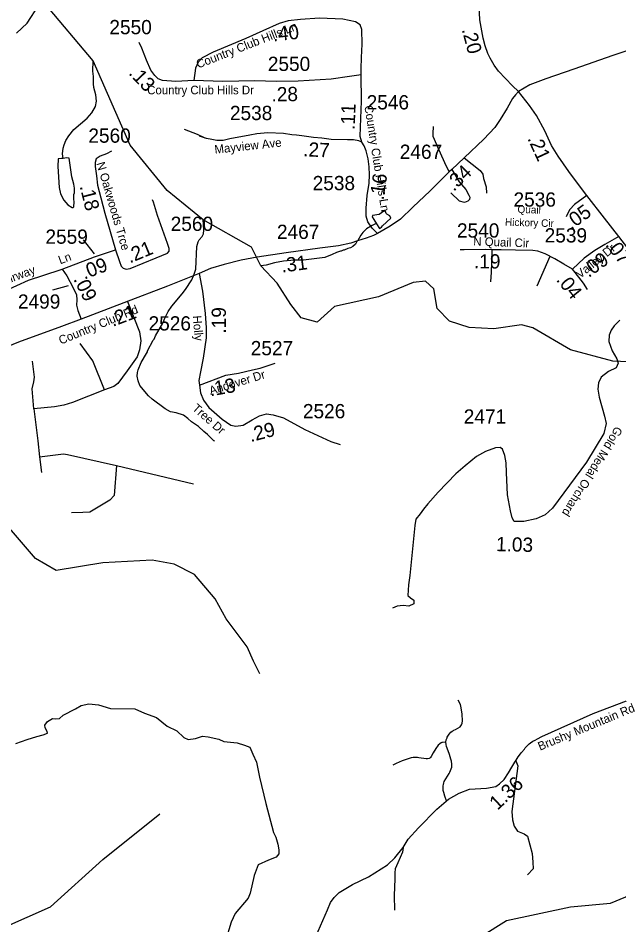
# Model space of a CAD drawing. Extents: x 1248089 to 1457196, y 820910 to 988753.
# Drawn here: x 1365244 to 1370514, y 860169 to 868122 of the extents above; entities that cross this region are included whole.
import ezdxf

# ---------------------------------------------------------------- set-up
doc = ezdxf.new("R2010")
doc.units = 0
for name, color, linetype in [('Exist Hydrographic Misc Water Feature', 7, 'Continuous'), ('Exist Road Non-System Type 51', 7, 'Continuous'), ('Exist Road Secondary Type 41 Attributed', 7, 'Continuous'), ('Exist Road Secondary Type 51 Attributed', 7, 'Continuous'), ('Exist Road Secondary Type 51 Label', 7, 'Continuous'), ('Prop GRAU CAT1 Cell', 7, 'Continuous'), ('Prop Lane Lines', 7, 'Continuous')]:
    doc.layers.add(name, color=color, linetype=linetype)

msp = doc.modelspace()

# ---------------------------------------------------------------- linework, layer by layer
at = {"layer": 'Exist Hydrographic Misc Water Feature'}
for points in [[(1365229.5, 867989.2), (1365323.5, 868079.2), (1365426.4, 868234.7)], [(1370802.6, 865099.8), (1370461.6, 865113.2), (1370088.6, 865212.7), (1369759.6, 865406.4), (1369659.5, 865431.3), (1369417.6, 865396.9), (1369200.5, 865407.8), (1369026.5, 865463.8), (1368920.5, 865574.3), (1368891.5, 865748.9), (1368817.6, 865816), (1368708.5, 865801.8), (1368405.5, 865676.6), (1368020.6, 865592.4), (1367867.6, 865454.3), (1367728.2, 865493.2), (1367637.6, 865610.6), (1367515, 865797.3), (1367372.1, 865949), (1367291.1, 866112), (1366867.3, 866353.8), (1366550.5, 866610.1), (1366225.5, 867007.3), (1365901.8, 867748.7), (1365477.5, 868250.1)], [(1365638, 866892.2), (1365633.2, 866932.4), (1365638.3, 866980.3), (1365647, 867012.1), (1365661.8, 867047.8), (1365688.8, 867089.1), (1365734, 867144), (1365848.3, 867243.3), (1365889.5, 867290.2), (1365922.7, 867345.5), (1365931.8, 867393.3), (1365925, 867449.5), (1365908.5, 867513.8), (1365905.2, 867545.8), (1365904.6, 867609.9), (1365899.7, 867658), (1365901.8, 867748.7)], [(1365638, 866892.2), (1365624.3, 866890.7), (1365594.2, 866888.9), (1365592.7, 866821.4), (1365604.5, 866637.1), (1365617.2, 866580.9), (1365644, 866524.3), (1365681, 866483.4), (1365718.5, 866462.4), (1365726.5, 866462.2), (1365732.7, 866468.1), (1365735.7, 866510), (1365732.2, 866534.1), (1365733.1, 866574.1), (1365737.5, 866590), (1365738.4, 866630), (1365733.2, 866666.1), (1365714.6, 866730.6), (1365691.3, 866893.4), (1365668.4, 866895.6), (1365638, 866892.2)], [(1368388, 866318.7), (1368415.1, 866278.2), (1368431.4, 866287.8), (1368439.7, 866301.7), (1368514.5, 866368.8), (1368503.7, 866388.1), (1368477.9, 866402.7), (1368472.1, 866408.8), (1368466.4, 866425), (1368456.5, 866429.2), (1368450.6, 866429.3), (1368409.8, 866398.4), (1368352.1, 866390.2), (1368350.6, 866377.8), (1368362.9, 866355.5), (1368388, 866318.7)], [(1366968.4, 864410.9), (1366960.4, 864415.1), (1366905.7, 864470.4), (1366874.3, 864495.2), (1366827.3, 864540.3), (1366764.2, 864581.8), (1366732.8, 864610.5), (1366693.5, 864639.4), (1366630, 864661), (1366582.1, 864670.1), (1366534.8, 864695.2), (1366420.6, 864779.9), (1366387.3, 864810.7), (1366311.3, 864900.6), (1366296.3, 864940.9), (1366289.1, 864981), (1366291.9, 865012.9), (1366298.4, 865036.8), (1366323.9, 865100.2), (1366369.7, 865179.1), (1366378, 865194.9), (1366378.2, 865202.9), (1366428.3, 865297.6), (1366436.5, 865305.4), (1366449.2, 865335.2), (1366513.7, 865447.6), (1366530.8, 865491.2), (1366560.1, 865548.5), (1366591.1, 865595.8), (1366683.6, 865703.5), (1366712.5, 865742.8), (1366766.5, 865825.6), (1366789.5, 865875), (1366802.5, 865920.7), (1366811.2, 866120.4), (1366824, 866160.2), (1366832.4, 866176), (1366857.1, 866207.4), (1366869.6, 866231), (1366872.4, 866263), (1366871.4, 866311), (1366867.3, 866353.8)], [(1368388, 866318.7), (1368380, 866319.1), (1368349.7, 866303.8), (1368301, 866273), (1368268.3, 866241.7), (1368249.7, 866218.2), (1368224.6, 866170.8), (1368216.5, 866163), (1368203.9, 866139.3), (1368179.4, 866117.9), (1368159.2, 866106.4), (1368135, 866100.9), (1368102.7, 866085.7), (1368094.7, 866085.9), (1368078.5, 866078.3), (1368070.5, 866078.5), (1368038.2, 866067.2), (1367997.8, 866048.2), (1367933.2, 866023.7), (1367748.6, 865998.1), (1367668.6, 865998.1), (1367570.4, 865990.4), (1367492, 865976.3), (1367419.4, 865954), (1367372.1, 865949)], [(1367365.5, 862372), (1367309.5, 862481.5), (1367254.6, 862607.3), (1367067.6, 862853.9), (1366971.5, 863029.9), (1366792.5, 863243.5), (1366611.5, 863332.6), (1366420.5, 863369.2), (1365986.5, 863345.1), (1365576.5, 863277.9), (1365395.5, 863383.3), (1364671.4, 864225.1)], [(1369307.6, 860071.1), (1369527.6, 860207.7), (1370088.6, 860327.8), (1370440.7, 860360.1), (1370574.7, 860416.5), (1370718.6, 860531.8), (1370895.6, 860610.4), (1370947.7, 860675), (1370950.6, 860825.9), (1370797.7, 861078.5), (1370799.6, 861163.8), (1370867.6, 861234.6), (1371017.6, 861208.6), (1371089.7, 861098.8), (1371189.6, 861054.1), (1371331.6, 861084.1), (1371611.6, 861295.1), (1371961.7, 861304.6), (1372300.7, 861163.1)], [(1364938.5, 860067), (1365527.5, 860327.6), (1365987.6, 860741.8), (1366487.6, 861142.2)]]:
    msp.add_lwpolyline(points, dxfattribs=at)
at = {"layer": 'Exist Road Non-System Type 51'}
for p, q in [((1369908.1, 866031.2), (1369794.7, 865771.1)), ((1365432, 864273.6), (1365449.6, 864136.7)), ((1366108.3, 864199.3), (1366783.8, 864038.9))]:
    msp.add_line(p, q, dxfattribs=at)
for points in [[(1366897.4, 867067.4), (1366884.7, 867070.4), (1366816.4, 867102.4), (1366703, 867145.5)], [(1368883.8, 867171.6), (1368881.4, 867110), (1368881.4, 867085.4), (1368933.1, 866967.1), (1368997.1, 866829.1), (1369024.9, 866773.3)], [(1369157.7, 866898), (1369226.1, 866841.4), (1369297.5, 866784.7), (1369319.7, 866752.7), (1369327, 866715.8), (1369349.2, 866641.8), (1369351.7, 866587.6)], [(1369049.5, 866794.7), (1369075.9, 866750.3), (1369112.8, 866686.2), (1369171.9, 866619.7), (1369196.5, 866570.4), (1369206.4, 866553.1), (1369203.9, 866530.9), (1369189.1, 866516.2), (1369159.6, 866506.3), (1369115.3, 866516.2), (1369038.9, 866590.1)], [(1369400.3, 866090.7), (1369395.4, 865982.3), (1369392.9, 865893.6), (1369388, 865809.8)], [(1366203.7, 865635.3), (1366309.2, 865369.3), (1366321, 865293), (1366309.2, 865212.8), (1366287.7, 865152.1), (1366199.8, 865028.9), (1366117.7, 864917.4), (1366082.5, 864890), (1366002.4, 864860.7)], [(1366002.4, 864860.7), (1365900.7, 865116.9), (1365789.3, 865267.6)], [(1365381.2, 864695), (1365367.5, 864871.1), (1365381.2, 864931.7), (1365389, 864972.8), (1365371.4, 865113.6)], [(1366002.4, 864860.7), (1365721.3, 864751.7), (1365645, 864726.3), (1365563, 864712.6), (1365381.2, 864695)], [(1365381.2, 864695), (1365418.3, 864415.3), (1365432, 864273.6)], [(1365432, 864273.6), (1365594.2, 864295.1), (1365641.1, 864299.1), (1365678.3, 864295.1), (1366108.3, 864199.3)], [(1366108.3, 864199.3), (1366086.8, 863935.2), (1366049.6, 863894.2), (1365873.7, 863788.5), (1365811.2, 863784.6), (1365711.5, 863782.7)], [(1368995.5, 861773), (1368999.9, 861790.9), (1369006.2, 861808.8), (1369008.4, 861814.8), (1369012.6, 861824.7), (1369024.9, 861842.5), (1369039.3, 861858.2), (1369051.5, 861868), (1369061.6, 861873.8), (1369065.6, 861875.7), (1369081.8, 861883.4), (1369102, 861895), (1369120.3, 861906.6), (1369128.4, 861914.4), (1369134.6, 861924.3), (1369138.9, 861938.2), (1369141.4, 861960.2), (1369140.5, 862018.3), (1369131.6, 862072.5), (1369124.2, 862102.6), (1369104.9, 862139)], [(1365225.4, 861760.6), (1365324.5, 861793.7), (1365408.6, 861820.7), (1365464.7, 861835.1), (1365500.7, 861850.1), (1365497.7, 861865.1), (1365482.7, 861898.2), (1365479.7, 861922.2), (1365500.7, 861952.3), (1365545.8, 861979.3), (1365572.8, 861976.3), (1365605.9, 861979.3), (1365638.9, 862009.4), (1365747, 862063.5), (1365798.1, 862093.5), (1365864.2, 862108.6), (1365948.2, 862099.6), (1366053.4, 862066.5), (1366266.6, 862063.5), (1366353.7, 862027.4), (1366458.8, 861988.4), (1366551.9, 861913.2), (1366636, 861871.1), (1366697.5, 861811.3), (1366736.5, 861796.3), (1366799.6, 861805.3), (1366862.7, 861823.4), (1366910.7, 861817.4), (1367003.8, 861799.3), (1367048.9, 861778.3), (1367166, 861766.3), (1367229.1, 861745.2), (1367277.2, 861727.2), (1367304.2, 861667.1), (1367334.2, 861594.9), (1367361.2, 861465.7), (1367418.3, 861234.3), (1367484.1, 860980.3), (1367505.2, 860938.2), (1367523.2, 860878.1), (1367532.2, 860827), (1367532.2, 860791), (1367508.2, 860763.9), (1367439.1, 860736.9), (1367349, 860694.8), (1367315.9, 860601.6), (1367279.9, 860448.3), (1367262.2, 860404.3), (1367148.1, 860269.1), (1367112.1, 860193.9), (1367064, 860028.6)], [(1368995.5, 861773), (1368965.4, 861769.6), (1368959.4, 861767.7), (1368955.3, 861765.8), (1368943.2, 861758.1), (1368928.9, 861744.3), (1368908.3, 861716.7), (1368885.6, 861679.2), (1368866.9, 861645.5), (1368860.7, 861637.6), (1368854.6, 861631.8), (1368848.5, 861627.9), (1368836.4, 861624.1), (1368824.4, 861624.4), (1368758.6, 861635.7), (1368746.6, 861637.9), (1368726.6, 861638.3), (1368710.6, 861636.7), (1368690.5, 861633.1), (1368611.9, 861606.6), (1368559.5, 861585.7), (1368531.2, 861570.2)], [(1369001.1, 861256.6), (1368988, 861298.9), (1368978.6, 861331.1), (1368972.9, 861347.2), (1368971.4, 861369.3), (1368971.7, 861387.3), (1368974, 861401.2), (1368978.3, 861415.2), (1368982.6, 861427.1), (1369024, 861498.3), (1369030.2, 861508.2), (1369036.5, 861524.1), (1369047.1, 861553.9), (1369049.4, 861567.8), (1369049.6, 861577.8), (1369044.1, 861603.9), (1369038.5, 861622.1), (1369027.3, 861662.3), (1369016, 861696.6), (1369002.7, 861732.9), (1368999.1, 861750.9), (1368995.5, 861773)], [(1369609.6, 861607.9), (1369627.2, 861562.9), (1369574.4, 861163.9), (1369580.3, 861089.6), (1369594, 861034.8), (1369623.3, 860989.8), (1369681.9, 860966.4), (1369713.2, 860946.8), (1369754.2, 860796.2), (1369760.1, 860717.9), (1369762.1, 860661.2), (1369713.2, 860608.4)], [(1368620.9, 860848.2), (1368614.8, 860806.2), (1368574.8, 860712), (1368550.8, 860661.9), (1368548.8, 860625.8), (1368548.8, 860573.7), (1368542.8, 860427.5), (1368544.8, 860297.2)]]:
    msp.add_lwpolyline(points, dxfattribs=at)
at = {"layer": 'Exist Road Secondary Type 41 Attributed'}
msp.add_lwpolyline([(1370520.8, 865472.4), (1370472, 865423.6), (1370445.6, 865385), (1370427.7, 865341), (1370425.6, 865286.1), (1370454.1, 865204.7), (1370494.6, 865134.3), (1370506.8, 865095.6), (1370488.5, 865055), (1370421.5, 865022.4), (1370358.5, 864973.6), (1370336.1, 864922.8), (1370330, 864867.9), (1370342.2, 864796.7), (1370386.9, 864629.9), (1370401.2, 864567.8), (1370383, 864478.3), (1370230.6, 864228.2), (1369930.1, 863824.2), (1369867.1, 863765.2), (1369787.9, 863730.6), (1369680.2, 863706.2), (1369594.8, 863708.2), (1369576.5, 863738.7), (1369564.3, 863801.8), (1369535.9, 863942.1), (1369527.8, 864137.3), (1369525.7, 864222.8), (1369513.5, 864285.8), (1369493.2, 864340.7), (1369472.9, 864354.9), (1369432.2, 864352.9), (1369344.9, 864320.4), (1369265.6, 864277.7), (1369166, 864196.3), (1369082.7, 864125.1), (1368929.1, 863965), (1368837.6, 863863.3), (1368799, 863816.5), (1368770.6, 863773.8), (1368734, 863727), (1368723.8, 863672.1), (1368681.2, 863232.8), (1368667.6, 863152.7), (1368663.5, 863059.1), (1368685.8, 863038.8), (1368716.3, 863016.4), (1368716.3, 862985.9), (1368671.6, 862963.5), (1368622.8, 862969.7), (1368568, 862963.5), (1368527.7, 862948.4)], dxfattribs=at)
at = {"layer": 'Exist Road Secondary Type 51 Attributed'}
for points in [[(1372298.4, 868732.6), (1372206.4, 868685.1), (1372071.9, 868612.2), (1371749.7, 868405.5), (1371367.9, 868165.3), (1371178.8, 868054), (1371018, 867979.8), (1370459.8, 867794.4), (1370118.1, 867673.7), (1369874.4, 867589.4), (1369732.4, 867536.6), (1369632.6, 867477.6)], [(1369632.6, 867477.6), (1369579.4, 867528.1), (1369458.1, 867656.1), (1369420.3, 867708.6), (1369385.9, 867771), (1369364.6, 867810.4), (1369341.6, 867879.3), (1369323.6, 867946.6), (1369305.9, 868042.6), (1369294.4, 868108.2), (1369286.2, 868292), (1369291.1, 868411)], [(1368251.7, 867625.7), (1368253.2, 867677), (1368256.5, 867777.1), (1368263.1, 867893.6), (1368258.2, 868023.3), (1368243.4, 868062.6), (1368204, 868088.9), (1368090.9, 868111.9), (1367887.6, 868121.7), (1367721.9, 868108.6), (1367612.1, 868097.1), (1367533.4, 868075.8)], [(1367533.4, 868075.8), (1367390.1, 868010.8), (1367242.5, 867941.8), (1366953.9, 867822), (1366858.8, 867772.8), (1366824.3, 867735.1), (1366801.4, 867684.2), (1366785.5, 867573.9)], [(1366785.5, 867573.9), (1366627.1, 867567.1), (1366510.7, 867575.3), (1366473, 867588.5), (1366443.4, 867619.7), (1366409, 867665.6), (1366371.3, 867752.6), (1366328.7, 867859.3), (1366305.7, 867906.9)], [(1368251.7, 867625.7), (1368150.8, 867610), (1367990.1, 867587), (1367701.5, 867569), (1367508.7, 867565.7), (1367321.7, 867570.6), (1367039.7, 867567.3), (1366785.5, 867573.9)], [(1368258.6, 867033), (1368245.1, 867084.1), (1368246.8, 867164.5), (1368255, 867392.6), (1368251.7, 867625.7)], [(1369632.6, 867477.6), (1369606.5, 867449.9), (1369580.2, 867417.1), (1369532.7, 867331.7), (1369473.6, 867231.6), (1369426.1, 867162.7), (1369327.7, 867060.9), (1369157.7, 866898), (1369049.5, 866794.7), (1369024.9, 866773.3), (1368857.6, 866607.6), (1368706.8, 866463.1), (1368596.9, 866359.8), (1368506.7, 866297.4), (1368396.8, 866233.4)], [(1370231.6, 866566.6), (1370159.1, 866663.6), (1370073.7, 866776.8), (1369982, 866911.3), (1369923, 867004.3), (1369862.9, 867134.4), (1369792.5, 867267.6), (1369729.7, 867354.4), (1369632.6, 867477.6)], [(1368258.6, 867033), (1368233.3, 867046.6), (1368185.4, 867054.4), (1368133.3, 867055.7), (1367990.2, 867057.5), (1367907.5, 867070.1), (1367834.2, 867075.8), (1367733.1, 867089.5), (1367687.2, 867094.1), (1367645, 867098.8), (1367571.2, 867108.9), (1367433.8, 867115.1), (1367338.7, 867107.4), (1367275.5, 867095.9), (1367101.8, 867062), (1367041.9, 867047.5), (1366987.6, 867048.8), (1366942.7, 867056.7), (1366897.4, 867067.4), (1366834.1, 867088)], [(1368396.8, 866233.4), (1368348.7, 866279.2), (1368311, 866336.6), (1368297.9, 866384.2), (1368296.3, 866454.8), (1368306.1, 866566.4), (1368322.5, 866675.6), (1368325.8, 866746.2), (1368324.1, 866818.4), (1368314.3, 866888.9), (1368297.9, 866957.9), (1368279.9, 867001.8), (1368258.6, 867033)], [(1366063.5, 866955.2), (1366018.7, 866932), (1365962.4, 866910.3), (1365929.9, 866888.6), (1365919.1, 866856.1), (1365921.3, 866821.4), (1365932.1, 866739), (1365940.8, 866656.6), (1365968.7, 866545.6), (1366005.5, 866411.2), (1366099.2, 866088.6)], [(1366099.2, 866088.6), (1366133.4, 865986.2), (1366148.5, 865947.2), (1366165.9, 865929.8), (1366191.9, 865919), (1366226.5, 865925.5), (1366456.2, 866018.7), (1366555.8, 866059.9), (1366568.8, 866077.3), (1366568.8, 866101.1), (1366553.7, 866146.7), (1366467, 866389.5), (1366430.2, 866506.6), (1366423.4, 866527.1)], [(1370231.6, 866566.6), (1370123.6, 866488.7), (1370084.6, 866444.7), (1370067, 866412), (1370052, 866379.3)], [(1370512.9, 866206), (1370386.1, 866366.7), (1370231.6, 866566.6)], [(1368396.8, 866233.4), (1368359.9, 866214.7), (1368297.7, 866191.8), (1368221.8, 866170), (1368161.6, 866149.2), (1368055, 866126.2), (1367890.5, 866103.6), (1367595.3, 866064.2), (1367339.5, 866024.9), (1367200.1, 865998.6), (1367050.9, 865960.9), (1366932.8, 865924.7), (1366832.3, 865883.6)], [(1370512.9, 866206), (1370389.1, 866137.4), (1370303.7, 866084.6), (1370208.2, 866015.5), (1370107.7, 865919.9)], [(1370749.8, 865895), (1370672.4, 866000.6), (1370512.9, 866206)], [(1365630.9, 865919.3), (1365915.1, 866027.9), (1366099.2, 866088.6)], [(1370107.7, 865919.9), (1370031.5, 865962.8), (1369952.3, 866010.5), (1369865.7, 866055.8), (1369801.6, 866078.4), (1369757.6, 866084.7), (1369608.1, 866086), (1369481.3, 866091), (1369400.3, 866090.7), (1369342.5, 866092.3), (1369156.6, 866088.5), (1369120.4, 866091.2)], [(1364140.4, 865652.6), (1364418.2, 865622), (1364591, 865608.9), (1364693.8, 865611), (1364825, 865630.7), (1364951.9, 865668), (1365130.4, 865729.2), (1365333.8, 865823.3), (1365611.6, 865913.1), (1365630.9, 865919.3)], [(1365630.9, 865919.3), (1365672.4, 865861), (1365726.6, 865756.9), (1365756.9, 865696.2), (1365759.1, 865650.6), (1365754.8, 865605.1), (1365767.8, 865557.4), (1365795.6, 865482.3)], [(1366832.3, 865883.6), (1366555.7, 865770.4), (1366170.3, 865624.4), (1365795.6, 865482.3)], [(1366832.3, 865883.6), (1366859.9, 865726), (1366886.2, 865532.4), (1366892.7, 865404.4), (1366892.7, 865319), (1366866.5, 865138.5), (1366843.5, 865020.3), (1366830.4, 864944.8), (1366833.7, 864903.7)], [(1370239.7, 865741.9), (1370203.2, 865798.5), (1370161.8, 865850), (1370107.7, 865919.9)], [(1365795.6, 865482.3), (1365623.8, 865418.8), (1365248.7, 865279.1), (1365079.8, 865211.8), (1364958.5, 865182.2), (1364863.4, 865164.2), (1364760.1, 865159.3), (1364566.6, 865162.6), (1364396, 865167.5), (1364076.8, 865169.7)], [(1366833.7, 864903.7), (1367066.6, 864989.1), (1367178.1, 865008.8), (1367299.3, 865038.1), (1367368.2, 865051.2), (1367499.4, 865097.2)], [(1366833.7, 864903.7), (1366843.5, 864834.8), (1366869.8, 864772.4), (1366915.7, 864706.8), (1367033.8, 864605), (1367109.2, 864552.5), (1367155.1, 864542.7), (1367217.4, 864552.5), (1367296.1, 864598.5), (1367361.7, 864634.6), (1367424, 864651), (1367479.8, 864641.2), (1367571.6, 864614.9), (1367758.6, 864513.1), (1367988.2, 864408.1), (1368070.1, 864381.9)], [(1368016.7, 860408.1), (1368059.8, 860453.3), (1368177.7, 860523), (1368318.7, 860591.9), (1368483.7, 860697), (1368549.1, 860756), (1368620.9, 860848.2), (1368665.9, 860921.1), (1368755.4, 861021.3), (1368916.1, 861185.3), (1369019, 861272.2), (1369113.3, 861325.8), (1369203.3, 861360.1), (1369353.3, 861367.6), (1369433.7, 861382.7), (1369467.9, 861407.3), (1369507.8, 861444.8), (1369544.4, 861503.8), (1369573.4, 861551.3), (1369602.3, 861596.7), (1369612.7, 861614.5), (1369631.3, 861642.2), (1369651.8, 861669.8), (1369660.1, 861681.6), (1369684.7, 861711.2), (1369692.9, 861721), (1369715.4, 861746.6), (1369725.6, 861756.4), (1369739.8, 861766.1), (1369760.1, 861779.7), (1369778.3, 861789.3), (1369800.6, 861800.9), (1369837.8, 861820.1), (1370287.2, 862023.7), (1370580, 862135.1)], [(1367364.9, 858881.1), (1367393.1, 858917), (1367423.1, 858987.8), (1367468.1, 859075.7), (1367493.9, 859126.1), (1367524.5, 859157.8), (1367566.3, 859188.9), (1367690.6, 859262.9), (1367755.9, 859300.4), (1367795.6, 859331.5), (1367825.6, 859371.2), (1367841.7, 859419.4), (1367852.4, 859552.5), (1367853.5, 859660.8), (1367840.2, 859811.8), (1367826.7, 859917.1), (1367828.6, 859966.8), (1367845.8, 860046.1), (1367874.7, 860114.8), (1367957.2, 860300.3), (1367984, 860364.6), (1368016.7, 860408.1)]]:
    msp.add_lwpolyline(points, dxfattribs=at)
at = {"layer": 'Exist Road Secondary Type 51 Label'}
for points in [[(1365815.4, 866177.5), (1365910.7, 866053.9)], [(1365548.9, 865739.5), (1365685.4, 865776.4)]]:
    msp.add_lwpolyline(points, dxfattribs=at)

# ---------------------------------------------------------------- texts
for s, height, rotation, p in [('Country Club Hills Ln', 75, 21.36875, (1366824.2, 867679.3)), ('Country Club Hills Dr', 75, 0.00309, (1366376.1, 867454)), ('Country Club Hills Ln', 75, 279.11577, (1368280.3, 867351)), ('Mayview Ave', 75, 6.21054, (1366970.6, 866932.4)), ('N Oakwoods Trce', 75, 286.35422, (1365930, 866848.7)), ('Quail ', 65.62, 358.3261, (1369623.4, 866413.3)), ('Hickory Cir', 65.617, 358.3261, (1369513.9, 866301.7)), ('N Quail Cir', 75, 357.97178, (1369235.7, 866128.4)), ('Valley Dr', 75, 38.905, (1370173.6, 865834.7)), ('Fairway        Ln', 75, 20.23977, (1365074.3, 865763.6)), ('Country Club Rd', 75, 22.31028, (1365618.2, 865257.6)), ('Holly ', 75, 274.77154, (1366775.9, 865510.4)), ('Andover Dr', 75, 17.07449, (1366933.1, 864816.5)), ('Tree Dr', 75, 318.6756, (1366765.5, 864690.4)), ('Gold Medal Orchard', 75, 238.08028, (1370487.1, 864548.1)), ('Brushy Mountain Rd', 75, 22.52374, (1369821.9, 861696.3))]:
    msp.add_text(s, height=height, rotation=rotation, dxfattribs=at).set_placement(p)
at = {"layer": 'Prop GRAU CAT1 Cell'}
for s, rotation, p in [('.40', 5.96953, (1367482.4, 867917.2)), ('.20', 285.00686, (1369134.5, 868021.8)), ('.13', 313.42872, (1366207.3, 867634.6)), ('.28', 0.97599, (1367467.5, 867390.7)), ('.11', 87.94161, (1368196.6, 867139.9)), ('.27', 357.39938, (1367742.4, 866910.6)), ('.21', 294.79867, (1369709.1, 867066.1)), ('.34', 43.69024, (1369065.4, 866597.3)), ('.16', 81.46004, (1368448.4, 866520.7)), ('.18', 284.13413, (1365782.9, 866647.3)), ('.05', 35.81042, (1370094.8, 866260.5)), ('.21', 22.45893, (1366223.8, 865969.8)), ('.07', 307.82567, (1370390.2, 866132.7)), ('.31', 7.60056, (1367558.1, 865889.5)), ('.19', 359.51809, (1369242.3, 865927.5)), ('.09', 35.91403, (1370248.2, 865841.7)), ('.09', 20.92156, (1365824.3, 865827.9)), ('.09', 296.5474, (1365726.6, 865832)), ('.04', 308.80782, (1369958.7, 865824.6)), ('.21', 20.75779, (1366074.4, 865413.5)), ('.19', 90, (1367066.7, 865354.8)), ('.13', 10.01594, (1366930.4, 864804.2)), ('.29', 14.75492, (1367284.4, 864402.4)), ('1.03', 358.63526, (1369434.6, 863447.5)), ('1.36', 43.23312, (1369449, 861169.5))]:
    msp.add_text(s, height=125, rotation=rotation, dxfattribs=at).set_placement(p)
at = {"layer": 'Prop Lane Lines'}
for s, p in [('2550', (1366044.6, 867980.7)), ('2550', (1367434.3, 867658.6)), ('2546', (1368301.1, 867321.3)), ('2538', (1367101.9, 867227.6)), ('2560', (1365860.2, 867029.1)), ('2467', (1368591.8, 866887.5)), ('2538', (1367827.6, 866612.8)), ('2536', (1369589.5, 866468.5)), ('2560', (1366582.3, 866255.4)), ('2559', (1365483.7, 866142.8)), ('2467', (1367514.4, 866185.1)), ('2540', (1369093.4, 866197.2)), ('2539', (1369862.7, 866154.2)), ('2499', (1365242.5, 865573.8)), ('2526', (1366388.2, 865382.3)), ('2527', (1367284.5, 865165.1)), ('2526', (1367741.9, 864612.4)), ('2471', (1369153, 864565.5))]:
    msp.add_text(s, height=125, dxfattribs=at).set_placement(p)

doc.saveas('drawing.dxf')
